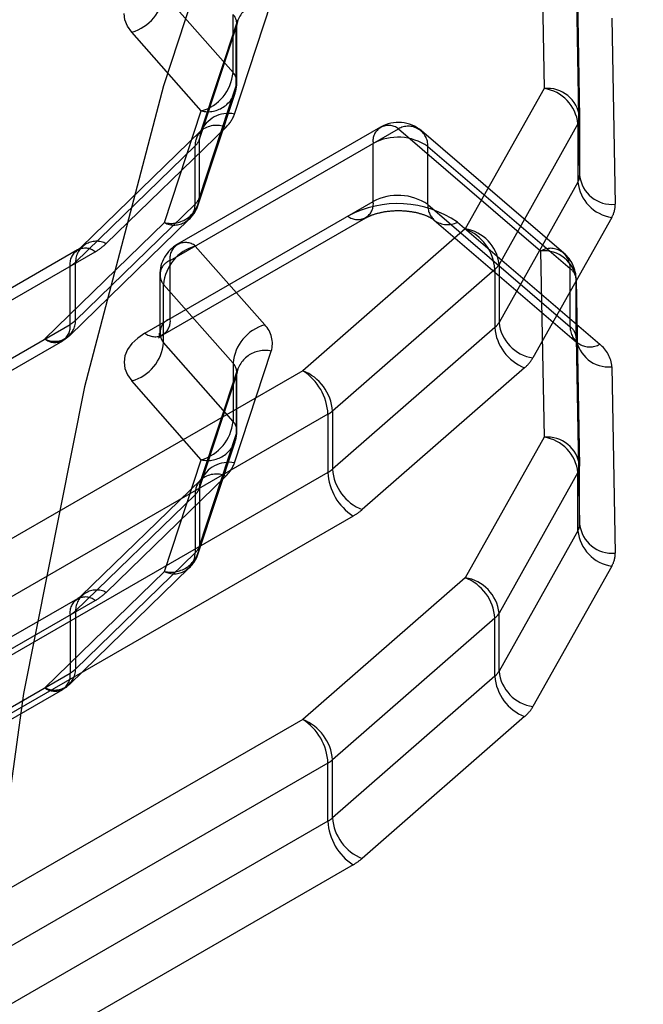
# Model space of a CAD drawing. Header units: inches. Extents: x 1907 to 2452, y -210 to -54.
# Tile 375 of 656: x 1991.7873 to 1991.8562, y -188.1886 to -188.0797. Entities that reach past the tile are written whole.
import ezdxf

# ---------------------------------------------------------------- set-up
doc = ezdxf.new("R2010")
doc.units = ezdxf.units.IN
doc.header["$LTSCALE"] = 0.5
doc.header["$MEASUREMENT"] = 0
doc.linetypes.add('HIDDEN', pattern=[0.22499999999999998, 0.15, -0.075])
doc.layers.add('SID-M-H', color=4, linetype='HIDDEN')

msp = doc.modelspace()

# ---------------------------------------------------------------- linework, layer by layer
at = {"layer": 'SID-M-H'}
for p, q in [((1991.844860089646, -188.0667334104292), (1991.84523576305, -188.0873381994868)), ((1991.848796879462, -188.069924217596), (1991.849172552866, -188.0905290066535)), ((1991.81086040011, -188.0855823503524), (1991.803186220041, -188.076858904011)), ((1991.848796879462, -188.0763536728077), (1991.849172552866, -188.0969584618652)), ((1991.811023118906, -188.0901677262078), (1991.815085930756, -188.0778152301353)), ((1991.798918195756, -188.0797511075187), (1991.798822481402, -188.0790407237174)), ((1991.81086040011, -188.0855823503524), (1991.81086040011, -188.0791528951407)), ((1991.799205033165, -188.0804441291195), (1991.798918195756, -188.0797511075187)), ((1991.799675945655, -188.081102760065), (1991.799205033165, -188.0804441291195)), ((1991.811346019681, -188.079799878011), (1991.807283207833, -188.0921523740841)), ((1991.811287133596, -188.0866114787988), (1991.811287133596, -188.0801820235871)), ((1991.811330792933, -188.0801893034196), (1991.811346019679, -188.0797998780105)), ((1991.852733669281, -188.0795444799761), (1991.853109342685, -188.1001492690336)), ((1991.807350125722, -188.0898262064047), (1991.799675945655, -188.081102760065)), ((1991.807155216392, -188.0929584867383), (1991.811218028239, -188.0806059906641)), ((1991.811218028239, -188.0870354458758), (1991.811218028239, -188.0806059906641)), ((1991.80702722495, -188.1001940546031), (1991.811090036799, -188.0878415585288)), ((1991.807155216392, -188.09938794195), (1991.811218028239, -188.0870354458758)), ((1991.84523576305, -188.0873381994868), (1991.836517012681, -188.102875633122)), ((1991.803287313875, -188.102178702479), (1991.807350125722, -188.0898262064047)), ((1991.848981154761, -188.0912533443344), (1991.840262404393, -188.1067907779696)), ((1991.848981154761, -188.0912533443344), (1991.848981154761, -188.0976827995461)), ((1991.849172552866, -188.0905290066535), (1991.849172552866, -188.0969584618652)), ((1991.807313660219, -188.092032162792), (1991.794098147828, -188.1048927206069)), ((1991.796843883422, -188.1044995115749), (1991.81005939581, -188.0916389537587)), ((1991.803912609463, -188.1063699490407), (1991.829133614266, -188.0918096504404)), ((1991.827165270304, -188.0916147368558), (1991.804728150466, -188.1045674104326)), ((1991.807229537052, -188.0923394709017), (1991.807155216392, -188.0929584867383)), ((1991.807263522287, -188.0922149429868), (1991.807229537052, -188.0923394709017)), ((1991.80728320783, -188.0921523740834), (1991.807263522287, -188.0922149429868)), ((1991.807266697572, -188.0920794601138), (1991.807313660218, -188.0920321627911)), ((1991.829133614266, -188.0918096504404), (1991.844860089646, -188.1053101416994)), ((1991.847424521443, -188.1055376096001), (1991.831698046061, -188.0920371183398)), ((1991.807155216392, -188.09938794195), (1991.807155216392, -188.0929584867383)), ((1991.826349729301, -188.0998467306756), (1991.826349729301, -188.0934172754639)), ((1991.793457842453, -188.1065546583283), (1991.806673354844, -188.0936941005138)), ((1991.806673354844, -188.1001235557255), (1991.806673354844, -188.0936941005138)), ((1991.832400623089, -188.0937560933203), (1991.848127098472, -188.1072565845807)), ((1991.832400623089, -188.100185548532), (1991.832400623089, -188.0937560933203)), ((1991.848981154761, -188.0976827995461), (1991.840262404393, -188.1132202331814)), ((1991.801128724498, -188.114407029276), (1991.826349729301, -188.0998467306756)), ((1991.793457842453, -188.11298411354), (1991.806673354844, -188.1001235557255)), ((1991.832400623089, -188.100185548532), (1991.848127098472, -188.1136860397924)), ((1991.790071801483, -188.1150392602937), (1991.803287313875, -188.102178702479)), ((1991.792817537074, -188.1146460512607), (1991.806033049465, -188.1017854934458)), ((1991.80309706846, -188.1146019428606), (1991.825534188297, -188.1016492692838)), ((1991.833147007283, -188.101940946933), (1991.833103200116, -188.1019045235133)), ((1991.833103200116, -188.1019045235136), (1991.848829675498, -188.1154050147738)), ((1991.835667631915, -188.1021319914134), (1991.851394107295, -188.1156324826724)), ((1991.852726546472, -188.1015979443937), (1991.844007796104, -188.117135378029)), ((1991.836517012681, -188.102875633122), (1991.818571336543, -188.1185538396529)), ((1991.751796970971, -188.1307048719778), (1991.795639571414, -188.1053945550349)), ((1991.793671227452, -188.1051996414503), (1991.752612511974, -188.1289023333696)), ((1991.814370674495, -188.113485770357), (1991.806696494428, -188.1047623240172)), ((1991.844860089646, -188.1053101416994), (1991.84523576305, -188.125914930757)), ((1991.793457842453, -188.11298411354), (1991.793457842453, -188.1065546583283)), ((1991.803912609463, -188.1127994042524), (1991.803912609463, -188.1063699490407)), ((1991.792855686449, -188.1134316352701), (1991.792855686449, -188.1070021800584)), ((1991.839801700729, -188.1073433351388), (1991.82185602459, -188.1230215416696)), ((1991.839801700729, -188.1073433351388), (1991.839801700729, -188.1137727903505)), ((1991.840262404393, -188.1067907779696), (1991.840262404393, -188.1132202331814)), ((1991.848127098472, -188.1136860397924), (1991.848127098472, -188.1072565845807)), ((1991.802759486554, -188.1079770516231), (1991.802759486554, -188.1144065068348)), ((1991.848796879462, -188.1085009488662), (1991.849172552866, -188.1291057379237)), ((1991.848796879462, -188.1149304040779), (1991.848796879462, -188.1085009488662)), ((1991.81086040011, -188.1177296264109), (1991.803186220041, -188.1090061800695)), ((1991.803186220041, -188.1154356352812), (1991.803186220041, -188.1090061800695)), ((1991.749013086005, -188.138741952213), (1991.792855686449, -188.1134316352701)), ((1991.839801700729, -188.1137727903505), (1991.82185602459, -188.1294509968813)), ((1991.750981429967, -188.1389368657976), (1991.792040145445, -188.1152341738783)), ((1991.800327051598, -188.1149488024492), (1991.799681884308, -188.1155562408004)), ((1991.801128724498, -188.114407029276), (1991.800327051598, -188.1149488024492)), ((1991.848796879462, -188.1149304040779), (1991.849172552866, -188.1355351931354)), ((1991.799209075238, -188.1162144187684), (1991.798920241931, -188.1169071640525)), ((1991.799681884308, -188.1155562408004), (1991.799209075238, -188.1162144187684)), ((1991.81086040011, -188.1241590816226), (1991.803186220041, -188.1154356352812)), ((1991.811023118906, -188.128744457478), (1991.815085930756, -188.1163919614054)), ((1991.798920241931, -188.1169071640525), (1991.798822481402, -188.1176174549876)), ((1991.818571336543, -188.1185538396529), (1991.777375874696, -188.1423354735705)), ((1991.798822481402, -188.1176174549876), (1991.798918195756, -188.1183278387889)), ((1991.798918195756, -188.1183278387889), (1991.799205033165, -188.1190208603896)), ((1991.811346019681, -188.1183766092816), (1991.807283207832, -188.1307291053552)), ((1991.81086040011, -188.1177296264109), (1991.81086040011, -188.1241590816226)), ((1991.811330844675, -188.1187647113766), (1991.811346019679, -188.1183766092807)), ((1991.843086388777, -188.1182404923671), (1991.825140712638, -188.133918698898)), ((1991.852733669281, -188.1181212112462), (1991.853109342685, -188.1387260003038)), ((1991.799205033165, -188.1190208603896), (1991.799675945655, -188.1196794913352)), ((1991.807350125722, -188.1284029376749), (1991.799675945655, -188.1196794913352)), ((1991.807155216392, -188.1315352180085), (1991.811218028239, -188.1191827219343)), ((1991.811218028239, -188.1191827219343), (1991.811218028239, -188.125612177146)), ((1991.811287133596, -188.125188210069), (1991.811287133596, -188.1187587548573)), ((1991.821355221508, -188.123375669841), (1991.780159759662, -188.1471573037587)), ((1991.821355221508, -188.123375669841), (1991.821355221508, -188.1298051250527)), ((1991.82185602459, -188.1230215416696), (1991.82185602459, -188.1294509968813)), ((1991.807155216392, -188.1379646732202), (1991.811218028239, -188.125612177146)), ((1991.84523576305, -188.125914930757), (1991.836517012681, -188.1414523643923)), ((1991.80702722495, -188.1387707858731), (1991.811090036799, -188.1264182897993)), ((1991.803287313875, -188.1407554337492), (1991.807350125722, -188.1284029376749)), ((1991.849172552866, -188.1355351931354), (1991.849172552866, -188.1291057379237)), ((1991.821355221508, -188.1298051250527), (1991.780159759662, -188.1535867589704)), ((1991.796843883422, -188.143076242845), (1991.81005939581, -188.130215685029)), ((1991.848981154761, -188.1298300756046), (1991.840262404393, -188.1453675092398)), ((1991.848981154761, -188.1362595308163), (1991.848981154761, -188.1298300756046)), ((1991.807313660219, -188.1306088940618), (1991.794098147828, -188.1434694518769)), ((1991.807155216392, -188.1315352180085), (1991.807229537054, -188.1309162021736)), ((1991.807155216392, -188.1315352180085), (1991.807155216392, -188.1379646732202)), ((1991.807244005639, -188.1306802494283), (1991.807211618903, -188.1307160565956)), ((1991.807229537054, -188.1309162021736), (1991.807263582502, -188.1307914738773)), ((1991.807313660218, -188.1306088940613), (1991.807244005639, -188.1306802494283)), ((1991.807263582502, -188.1307914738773), (1991.80728320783, -188.1307291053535)), ((1991.793457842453, -188.1451313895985), (1991.806673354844, -188.132270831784)), ((1991.806673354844, -188.132270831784), (1991.806673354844, -188.1387002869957)), ((1991.824139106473, -188.1346269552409), (1991.782943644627, -188.1584085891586)), ((1991.848981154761, -188.1362595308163), (1991.840262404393, -188.1517969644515)), ((1991.793457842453, -188.1515608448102), (1991.806673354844, -188.1387002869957)), ((1991.792817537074, -188.1532227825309), (1991.806033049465, -188.1403622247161)), ((1991.852726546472, -188.1401746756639), (1991.844007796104, -188.1557121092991)), ((1991.790071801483, -188.1536159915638), (1991.803287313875, -188.1407554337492)), ((1991.836517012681, -188.1414523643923), (1991.818571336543, -188.157130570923)), ((1991.751796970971, -188.169281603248), (1991.795639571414, -188.1439712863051)), ((1991.793671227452, -188.1437763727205), (1991.752612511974, -188.1674790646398)), ((1991.792855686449, -188.1455789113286), (1991.792855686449, -188.1520083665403)), ((1991.793457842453, -188.1451313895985), (1991.793457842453, -188.1515608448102)), ((1991.840262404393, -188.1517969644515), (1991.840262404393, -188.1453675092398)), ((1991.839801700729, -188.1459200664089), (1991.82185602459, -188.1615982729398)), ((1991.839801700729, -188.1523495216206), (1991.839801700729, -188.1459200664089)), ((1991.749013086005, -188.1773186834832), (1991.792855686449, -188.1520083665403)), ((1991.839801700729, -188.1523495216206), (1991.82185602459, -188.1680277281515)), ((1991.750981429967, -188.1775135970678), (1991.792040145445, -188.1538109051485)), ((1991.818571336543, -188.157130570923), (1991.777375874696, -188.1809122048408)), ((1991.843086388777, -188.1568172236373), (1991.825140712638, -188.1724954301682)), ((1991.821355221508, -188.1619524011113), (1991.780159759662, -188.1857340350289)), ((1991.821355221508, -188.1683818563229), (1991.821355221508, -188.1619524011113)), ((1991.82185602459, -188.1680277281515), (1991.82185602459, -188.1615982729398)), ((1991.821355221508, -188.1683818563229), (1991.780159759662, -188.1921634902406)), ((1991.824139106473, -188.1732036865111), (1991.782943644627, -188.1969853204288))]:
    msp.add_line(p, q, dxfattribs=at)
for centre, radius, start, end in [((1992.356048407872, -188.2497534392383), 0.5763018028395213, 122.6054783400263, 177.3945215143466), ((1991.798366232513, -188.0764457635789), 0.004837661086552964, 285.707872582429, 355.1009235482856), ((1991.814376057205, -188.0809071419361), 0.003172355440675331, 77.06952173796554, 174.5527169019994), ((1991.809816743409, -188.0801803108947), 0.001464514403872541, 343.1023625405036, 44.55070688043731), ((1991.80604041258, -188.0851692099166), 0.004837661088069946, 285.7078725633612, 355.1009235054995), ((1991.809816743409, -188.0866097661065), 0.001464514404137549, 343.1023625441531, 44.55070687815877), ((1991.807350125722, -188.0866114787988), 0.003937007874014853, 341.7936469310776, 0), ((1991.808059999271, -188.086734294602), 0.003172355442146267, 257.0695217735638, 354.552716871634), ((1991.845588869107, -188.0909265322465), 0.003605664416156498, 6.329744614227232, 95.62003643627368), ((1991.844596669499, -188.0916986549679), 0.004407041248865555, 5.799364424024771, 81.66176726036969), ((1991.810343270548, -188.093402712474), 0.00330565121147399, 78.13171847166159, 157.7751270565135), ((1991.807541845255, -188.0889385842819), 0.003691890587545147, 312.9933633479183, 340.5532755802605), ((1991.829133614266, -188.0950243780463), 0.003937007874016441, 49.35535263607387, 119.9973117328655), ((1991.84775202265, -188.0905411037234), 0.001420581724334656, 329.9091544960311, 0.4879123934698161), ((1991.808914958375, -188.0936014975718), 0.002243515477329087, 137.2799896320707, 182.365602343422), ((1991.809008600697, -188.0940845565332), 0.002661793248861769, 66.74839329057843, 129.5511177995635), ((1991.828046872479, -188.0931419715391), 0.00171932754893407, 50.79671476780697, 189.21403698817), ((1991.830226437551, -188.0936903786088), 0.002175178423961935, 358.2687633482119, 120.1593258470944), ((1991.805414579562, -188.0923439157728), 0.001845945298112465, 312.9933633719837, 340.5532755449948), ((1991.829097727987, -188.0985415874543), 0.005814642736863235, 55.38699144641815, 118.2031845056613), ((1991.847752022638, -188.0969705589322), 0.001420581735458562, 329.9091546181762, 0.4879122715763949), ((1991.853365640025, -188.0972374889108), 0.00440704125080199, 185.7993644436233, 261.6617672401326), ((1991.852756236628, -188.0965609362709), 0.003605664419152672, 186.3297446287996, 275.6200364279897), ((1991.803997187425, -188.0990867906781), 0.003172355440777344, 257.0695217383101, 354.5527169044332), ((1991.805414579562, -188.0987733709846), 0.001845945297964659, 312.9933633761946, 340.5532755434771), ((1991.824652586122, -188.1001220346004), 0.001719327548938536, 230.7967147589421, 9.214036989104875), ((1991.829061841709, -188.1117029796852), 0.01162928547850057, 55.38699144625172, 118.2031844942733), ((1991.829097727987, -188.1049710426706), 0.005814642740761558, 55.38699147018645, 118.2031844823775), ((1991.804360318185, -188.1001295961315), 0.002313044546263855, 242.3614217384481, 0.1496253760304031), ((1991.803287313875, -188.0989639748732), 0.003937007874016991, 314.2201223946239, 341.7936469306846), ((1991.834571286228, -188.1003014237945), 0.002173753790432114, 176.9443127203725, 227.5171815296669), ((1991.850268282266, -188.1001734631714), 0.002841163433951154, 329.909154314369, 0.4879123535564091), ((1991.834567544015, -188.0999224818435), 0.002468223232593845, 234.8632370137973, 296.4681541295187), ((1991.834614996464, -188.1077153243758), 0.005200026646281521, 4.102216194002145, 68.54499325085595), ((1991.835877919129, -188.1072360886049), 0.004407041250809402, 5.799364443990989, 81.66176724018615), ((1991.795770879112, -188.1065486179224), 0.002313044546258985, 62.36142173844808, 180.1496253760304), ((1991.805609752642, -188.1060946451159), 0.001719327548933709, 50.79671475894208, 189.21403698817), ((1991.794552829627, -188.1067268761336), 0.001719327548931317, 50.79671476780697, 189.214036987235), ((1991.792640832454, -188.1001019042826), 0.0060831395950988, 299.5352602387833, 313.704127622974), ((1991.806696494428, -188.1079770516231), 0.003937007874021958, 119.9973117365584, 180), ((1991.808006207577, -188.1094193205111), 0.004837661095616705, 105.7078726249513, 175.1009234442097), ((1991.845952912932, -188.1071908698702), 0.002175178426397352, 358.2687633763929, 120.1593258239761), ((1991.845213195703, -188.1088984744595), 0.003605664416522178, 6.329744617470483, 95.62003642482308), ((1991.844860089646, -188.1085248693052), 0.003937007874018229, 1.044520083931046, 49.35535263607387), ((1991.79135631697, -188.1043558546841), 0.003041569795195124, 299.535260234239, 313.7041276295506), ((1991.804455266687, -188.1079376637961), 0.001658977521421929, 109.0930589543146, 220.096823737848), ((1991.838425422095, -188.1057275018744), 0.002122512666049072, 310.4225458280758, 329.9370233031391), ((1991.847086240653, -188.1086192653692), 0.001714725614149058, 3.95656714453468, 52.62628738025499), ((1991.791144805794, -188.1129901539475), 0.002313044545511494, 242.3614216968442, 0.1496254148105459), ((1991.791356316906, -188.1107853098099), 0.003041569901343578, 299.5352604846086, 313.7041273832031), ((1991.802215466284, -188.1130747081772), 0.001719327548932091, 230.7967147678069, 9.214036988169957), ((1991.804455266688, -188.1143671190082), 0.00165897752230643, 109.0930590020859, 220.0968236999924), ((1991.79115854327, -188.1137069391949), 0.001719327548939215, 230.7967147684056, 9.214036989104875), ((1991.815680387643, -188.1181427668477), 0.004837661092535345, 105.7078726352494, 175.1009234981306), ((1991.8122833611, -188.1155406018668), 0.002929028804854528, 343.1023625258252, 44.55070698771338), ((1991.838425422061, -188.1121569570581), 0.002122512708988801, 310.4225460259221, 329.937023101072), ((1991.844988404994, -188.1134008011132), 0.005200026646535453, 184.1022161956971, 248.5449932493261), ((1991.844646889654, -188.1127749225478), 0.004407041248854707, 185.7993644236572, 261.6617672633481), ((1991.85030128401, -188.113751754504), 0.002175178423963, 178.2687633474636, 300.1593258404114), ((1991.847086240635, -188.1150487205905), 0.001714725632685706, 3.956567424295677, 52.62628709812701), ((1991.790071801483, -188.1118245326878), 0.003937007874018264, 299.9973117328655, 314.2201223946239), ((1991.852380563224, -188.1145328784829), 0.003605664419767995, 186.3297446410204, 275.6200364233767), ((1991.798366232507, -188.1150224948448), 0.004837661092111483, 285.7078726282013, 355.1009235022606), ((1991.814376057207, -188.1194838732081), 0.003172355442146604, 77.06952176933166, 174.5527168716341), ((1991.849312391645, -188.1183578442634), 0.003429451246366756, 3.956567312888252, 52.62628737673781), ((1991.840333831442, -188.1150088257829), 0.00424502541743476, 310.4225460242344, 329.9370231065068), ((1991.809816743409, -188.118757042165), 0.001464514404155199, 343.1023625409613, 44.55070687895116), ((1991.815311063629, -188.1236507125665), 0.006050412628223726, 2.605478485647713, 57.39452166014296), ((1991.816669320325, -188.1233935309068), 0.005200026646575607, 4.102216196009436, 68.54499324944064), ((1991.819786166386, -188.1206255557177), 0.003166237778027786, 299.7065659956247, 310.8232683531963), ((1991.806040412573, -188.123745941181), 0.00483766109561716, 285.7078726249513, 355.1009234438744), ((1991.809816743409, -188.1251864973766), 0.001464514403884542, 343.1023625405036, 44.55070688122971), ((1991.808059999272, -188.125311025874), 0.003172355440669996, 257.0695217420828, 354.5527169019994), ((1991.807350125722, -188.125188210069), 0.003937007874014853, 341.7936469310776, 0), ((1991.845588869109, -188.1295032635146), 0.003605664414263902, 6.329744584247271, 95.62003646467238), ((1991.844596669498, -188.1302753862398), 0.004407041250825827, 5.799364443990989, 81.66176724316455), ((1991.810407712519, -188.1321008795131), 0.003412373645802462, 79.61011250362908, 156.2967330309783), ((1991.807541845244, -188.1275153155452), 0.003691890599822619, 312.9933633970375, 340.5532755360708), ((1991.819786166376, -188.1270550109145), 0.003166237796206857, 299.7065660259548, 310.8232683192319), ((1991.827042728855, -188.1290790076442), 0.005200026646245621, 184.102216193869, 248.5449932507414), ((1991.847752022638, -188.1291178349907), 0.001420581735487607, 329.9091546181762, 0.4879122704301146), ((1991.80900045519, -188.13260440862), 0.002612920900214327, 66.09190019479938, 130.2076108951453), ((1991.827399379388, -188.1295300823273), 0.006050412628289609, 182.6054784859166, 237.3945216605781), ((1991.80897880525, -188.1321984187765), 0.002306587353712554, 140.0091952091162, 181.7990394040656), ((1991.805414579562, -188.1309206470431), 0.001845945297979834, 312.9933633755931, 340.5532755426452), ((1991.821000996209, -188.1291267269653), 0.006332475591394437, 299.7065660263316, 310.8232683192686), ((1991.84775202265, -188.1355472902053), 0.001420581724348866, 329.9091544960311, 0.4879123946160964), ((1991.852756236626, -188.1351376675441), 0.003605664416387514, 186.329744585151, 275.6200364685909), ((1991.853365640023, -188.1358142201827), 0.004407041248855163, 185.7993644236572, 261.6617672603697), ((1991.803997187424, -188.137663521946), 0.003172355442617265, 257.0695217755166, 354.5527168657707), ((1991.805414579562, -188.1373501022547), 0.001845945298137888, 312.9933633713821, 340.553275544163), ((1991.804360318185, -188.1387063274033), 0.002313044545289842, 242.3614217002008, 0.1496254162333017), ((1991.803287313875, -188.1375407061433), 0.003937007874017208, 314.2201223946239, 341.7936469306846), ((1991.850268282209, -188.1387501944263), 0.002841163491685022, 329.9091546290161, 0.487912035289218), ((1991.835877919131, -188.1458128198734), 0.004407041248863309, 5.799364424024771, 81.66176726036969), ((1991.834614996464, -188.1462920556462), 0.005200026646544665, 4.102216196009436, 68.54499324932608), ((1991.794552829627, -188.1453036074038), 0.001719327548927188, 50.79671476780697, 189.214036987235), ((1991.795770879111, -188.145125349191), 0.002313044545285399, 62.36142169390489, 180.1496254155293), ((1991.792640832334, -188.1386786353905), 0.006083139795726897, 299.53526047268, 313.7041273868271), ((1991.791356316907, -188.1429325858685), 0.003041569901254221, 299.535260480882, 313.7041273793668), ((1991.838425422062, -188.1443042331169), 0.00212251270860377, 310.4225460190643, 329.9370231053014), ((1991.791144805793, -188.1515668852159), 0.00231304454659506, 242.3614217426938, 0.1496253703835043), ((1991.79115854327, -188.1522836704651), 0.001719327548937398, 230.7967147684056, 9.214036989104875), ((1991.79135631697, -188.1493620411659), 0.003041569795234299, 299.5352602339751, 313.7041276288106), ((1991.838425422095, -188.1507336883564), 0.002122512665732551, 310.4225458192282, 329.9370233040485), ((1991.844988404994, -188.1519775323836), 0.00520002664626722, 184.1022161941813, 248.5449932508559), ((1991.844646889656, -188.1513516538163), 0.004407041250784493, 185.7993644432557, 261.6617672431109), ((1991.790071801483, -188.150401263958), 0.00393700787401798, 299.9973117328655, 314.2201223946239), ((1991.840333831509, -188.1535855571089), 0.004245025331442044, 310.4225458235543, 329.9370233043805), ((1991.816669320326, -188.1619702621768), 0.005200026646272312, 4.102216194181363, 68.54499325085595), ((1991.815311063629, -188.1622274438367), 0.006050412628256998, 2.605478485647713, 57.39452166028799), ((1991.819786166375, -188.1592022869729), 0.003166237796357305, 299.7065660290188, 310.8232683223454), ((1991.819786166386, -188.1656317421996), 0.003166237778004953, 299.7065659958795, 310.8232683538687), ((1991.827399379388, -188.1681068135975), 0.006050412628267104, 182.6054784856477, 237.3945216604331), ((1991.827042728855, -188.1676557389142), 0.005200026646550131, 184.1022161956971, 248.5449932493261), ((1991.82100099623, -188.1677034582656), 0.00633247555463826, 299.7065659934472, 310.82326835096)]:
    msp.add_arc(centre, radius, start, end, dxfattribs=at)
for points, knots in [([(1991.807274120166, -188.0922212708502), (1991.807326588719, -188.0920991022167), (1991.807402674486, -188.0919219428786), (1991.807334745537, -188.0920060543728), (1991.80731366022, -188.0920321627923)], [0, 0, 0, 0, 0.6895974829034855, 1, 1, 1, 1]), ([(1991.825534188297, -188.1016492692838), (1991.825804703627, -188.1015139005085), (1991.826349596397, -188.101241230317), (1991.82766573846, -188.1009196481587), (1991.829196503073, -188.1008009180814), (1991.830745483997, -188.1009408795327), (1991.832000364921, -188.1012765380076), (1991.832791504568, -188.1016605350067), (1991.833010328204, -188.1018318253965), (1991.833103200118, -188.101904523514)], [0, 0, 0, 0, 0.1439246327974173, 0.2899040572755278, 0.4495376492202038, 0.616729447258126, 0.7653068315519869, 0.9003928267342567, 1, 1, 1, 1]), ([(1991.794058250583, -188.1049180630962), (1991.794024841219, -188.1049546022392), (1991.793969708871, -188.1050148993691), (1991.793755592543, -188.1051474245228), (1991.793671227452, -188.1051996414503)], [0, 0, 0, 0, 0.6059847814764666, 1, 1, 1, 1]), ([(1991.802638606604, -188.1149412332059), (1991.802703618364, -188.1148751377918), (1991.802787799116, -188.1147895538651), (1991.803039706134, -188.1146367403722), (1991.80309706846, -188.1146019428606)], [0, 0, 0, 0, 0.772287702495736, 1, 1, 1, 1]), ([(1991.80271553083, -188.114397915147), (1991.802713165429, -188.1145501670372), (1991.802708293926, -188.1148637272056), (1991.802673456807, -188.1148873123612), (1991.802655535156, -188.1148994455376)], [0, 0, 0, 0, 0.4855587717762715, 1, 1, 1, 1]), ([(1991.80727413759, -188.1307979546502), (1991.807326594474, -188.1306758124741), (1991.807402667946, -188.1304986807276), (1991.807334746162, -188.130582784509), (1991.80731366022, -188.1306088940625)], [0, 0, 0, 0, 0.689555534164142, 1, 1, 1, 1]), ([(1991.794058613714, -188.1434944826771), (1991.794025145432, -188.1435310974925), (1991.793969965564, -188.1435914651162), (1991.793755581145, -188.1437241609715), (1991.793671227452, -188.1437763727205)], [0, 0, 0, 0, 0.6065306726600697, 1, 1, 1, 1])]:
    msp.add_open_spline(points, degree=3, knots=knots, dxfattribs=at)

doc.saveas('drawing.dxf')
